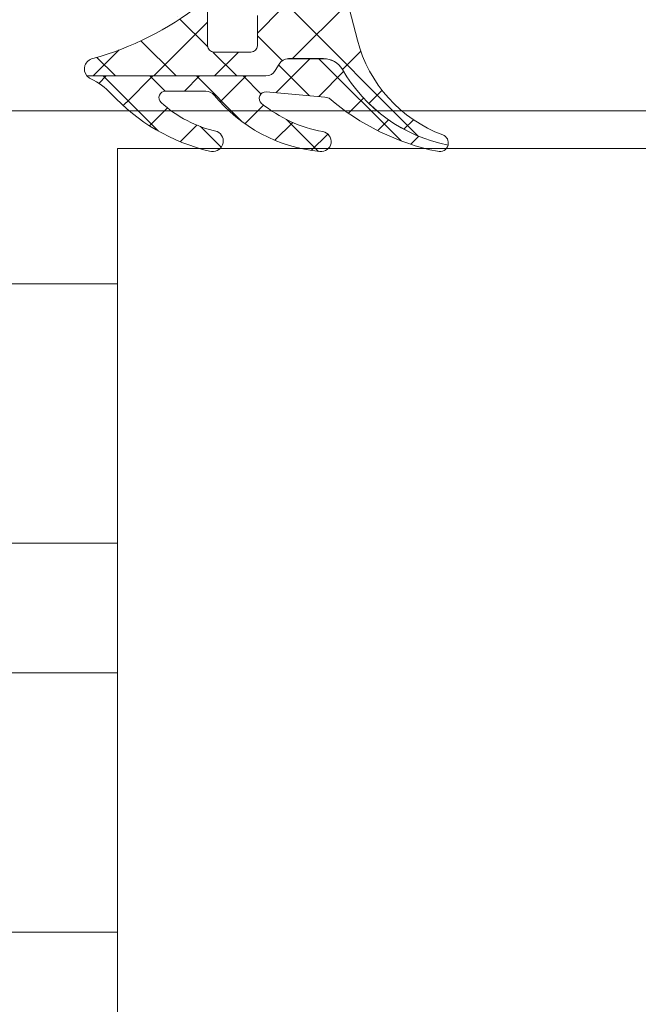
# Model space of a CAD drawing. Header units: millimetres. Extents: x 213386 to 506888, y 183055 to 450952.
# Tile 918 of 1056: x 393340 to 393369, y 342604 to 342649. Entities that reach past the tile are written whole.
import ezdxf

# ---------------------------------------------------------------- set-up
doc = ezdxf.new("R2010")
doc.units = ezdxf.units.MM
doc.layers.add('FASÁDA DETAILNÍ', color=255, linetype='Continuous', lineweight=0)
doc.layers.add('NOVA', color=255, linetype='Continuous', lineweight=0)

# ---------------------------------------------------------------- blocks, each defined once
blk = doc.blocks.new('A$C69D17D4D')
at = {"layer": 'FASÁDA DETAILNÍ'}
h = blk.add_hatch(dxfattribs=at)
h.set_pattern_fill('ANSI37', color=256, scale=0.625, angle=90, style=0)
h.set_pattern_definition([(135, (-4287.5053, 0), (-1.40316502, -1.40316502), []), (225, (-4287.5053, 0), (1.40316502, -1.40316502), [])])
edge = h.paths.add_edge_path()
edge.add_ellipse((-4611.618, 24900.198), major_axis=(-5.039, 0), ratio=1, start_angle=209.7918, end_angle=265.0355, ccw=False)
edge.add_ellipse((-4607.505, 24902.552), major_axis=(-0.3, 0), ratio=1, start_angle=180.0007, end_angle=209.7922, ccw=False)
edge.add_line((-4607.205, 24902.552), (-4607.205, 24902.018))
edge.add_ellipse((-4607.505, 24902.018), major_axis=(-0.3, 0), ratio=1, start_angle=90, end_angle=180.0002, ccw=False)
edge.add_line((-4607.505, 24901.718), (-4609.055, 24901.718))
edge.add_ellipse((-4609.055, 24901.418), major_axis=(-0.3, 0), ratio=1, start_angle=270.0015, end_angle=359.9957)
edge.add_line((-4609.355, 24901.418), (-4609.355, 24900.018))
edge.add_ellipse((-4609.655, 24900.018), major_axis=(-0.3, 0), ratio=1, start_angle=90.0004, end_angle=179.9995, ccw=False)
edge.add_line((-4609.655, 24899.718), (-4611.355, 24899.718))
edge.add_ellipse((-4611.355, 24900.018), major_axis=(-0.3, 0), ratio=1, start_angle=0.0044, end_angle=89.9986, ccw=False)
edge.add_line((-4611.655, 24900.018), (-4611.655, 24901.582))
edge.add_ellipse((-4611.957, 24901.615), major_axis=(-0.303, 0), ratio=1, start_angle=173.7735, end_angle=283.4836)
edge.add_ellipse((-4620.661, 24912.931), major_axis=(-14.001, 0), ratio=1, start_angle=105.3017, end_angle=128.0756, ccw=False)
edge.add_ellipse((-4616.855, 24898.939), major_axis=(-0.5, 0), ratio=1, start_angle=-77.0824, end_angle=39.8066)
edge.add_line((-4617.239, 24898.618), (-4608.956, 24898.618))
edge.add_ellipse((-4608.956, 24899.118), major_axis=(-0.5, 0), ratio=1, start_angle=90.0001, end_angle=150)
edge.add_line((-4608.523, 24898.868), (-4608.35, 24899.168))
edge.add_ellipse((-4607.917, 24898.918), major_axis=(-0.5, 0), ratio=1, start_angle=270.0001, end_angle=330, ccw=False)
edge.add_line((-4607.917, 24899.418), (-4606.287, 24899.418))
edge.add_ellipse((-4606.287, 24898.418), major_axis=(-1, 0), ratio=1, start_angle=210.0503, end_angle=270, ccw=False)
edge.add_ellipse((-4599.103, 24902.574), major_axis=(-7.3, 0), ratio=1, start_angle=30.0504, end_angle=78.7144)
edge.add_ellipse((-4600.918, 24895.518), major_axis=(-0.4, 0), ratio=1, start_angle=165.147, end_angle=249.4982)
edge.add_ellipse((-4598.544, 24901.867), major_axis=(-6.378, 0), ratio=1, start_angle=14.4526, end_angle=69.4981, ccw=False)
edge.add_line((-4604.721, 24900.275), (-4605.084, 24901.686))
edge.add_line((-4605.084, 24901.686), (-4605.294, 24902.549))
edge.add_ellipse((-4610.631, 24901.218), major_axis=(-5.5, 0), ratio=1, start_angle=194, end_angle=270)
edge.add_line((-4610.631, 24906.718), (-4623.049, 24906.718))
edge.add_line((-4623.049, 24906.718), (-4624.412, 24906.43))
edge.add_ellipse((-4624.515, 24906.92), major_axis=(-0.5, 0), ratio=1, start_angle=40.2838, end_angle=101.9153, ccw=False)
edge.add_line((-4624.897, 24906.596), (-4626.47, 24908.453))
edge.add_ellipse((-4627.043, 24907.968), major_axis=(-0.75, 0), ratio=1, start_angle=-139.7163, end_angle=40.2837)
edge.add_line((-4627.615, 24907.483), (-4625.655, 24905.172))
edge.add_ellipse((-4624.893, 24905.818), major_axis=(-1, 0), ratio=1, start_angle=40.2837, end_angle=101.9152)
edge.add_line((-4624.686, 24904.84), (-4622.893, 24905.218))
edge.add_line((-4622.893, 24905.218), (-4611.182, 24905.218))
h = blk.add_hatch(dxfattribs=at)
h.set_pattern_fill('ANSI37', color=256, scale=0.48, angle=90, style=0)
h.set_pattern_definition([(135, (-4287.5053, 0), (-1.07763073, -1.07763073), []), (225, (-4287.5053, 0), (1.07763073, -1.07763073), [])])
edge = h.paths.add_edge_path()
edge.add_arc((-4611.744, 24897.417), 0.5, 39.4073, 89.9999)
edge.add_line((-4611.744, 24897.917), (-4613.606, 24897.917))
edge.add_arc((-4613.606, 24897.617), 0.3, 90.0001, 227.3578)
edge.add_arc((-4610.039, 24901.491), 5.566, 227.3577, 257.809)
edge.add_arc((-4611.422, 24895.607), 0.49, -107.014, 64.8828, ccw=False)
edge.add_arc((-4609.476, 24903.947), 9.052, 222.7933, 256.6566, ccw=False)
edge.add_arc((-4618.321, 24895.759), 3, 42.7933, 65.2451)
edge.add_arc((-4616.855, 24898.938), 0.5, 219.8064, 245.2448, ccw=False)
edge.add_line((-4617.239, 24898.617), (-4608.956, 24898.617))
edge.add_arc((-4608.956, 24899.117), 0.5, 270.0001, 330)
edge.add_line((-4608.523, 24898.867), (-4608.35, 24899.167))
edge.add_arc((-4607.917, 24898.917), 0.5, 90.0001, 150, ccw=False)
edge.add_line((-4607.917, 24899.417), (-4606.287, 24899.417))
edge.add_arc((-4606.287, 24898.417), 1, 30.0503, 90, ccw=False)
edge.add_arc((-4599.103, 24902.573), 7.3, 210.0504, 258.7144)
edge.add_arc((-4600.918, 24895.517), 0.4, 254.9987, 345.147, ccw=False)
edge.add_arc((-4598.791, 24906.037), 11.132, 229.413, 258.4423, ccw=False)
edge.add_line((-4606.034, 24897.583), (-4606.226, 24897.641))
edge.add_line((-4606.226, 24897.641), (-4608.943, 24897.879))
edge.add_arc((-4608.969, 24897.58), 0.3, 84.9976, 230.969)
edge.add_arc((-4605.175, 24902.26), 6.325, 230.969, 259.52)
edge.add_arc((-4606.404, 24895.582), 0.465, -97.5281, 80.292, ccw=False)
edge.add_arc((-4605.754, 24902.338), 7.252, 219.4075, 264.3783, ccw=False)
for p, q in [((-5088.5, 24897), (-2229.5, 24897)), ((-4615.831, 24889), (-5088.5, 24889)), ((-5088.5, 24877), (-4615.831, 24877)), ((-4615.831, 24871), (-5088.5, 24871)), ((-5088.5, 24859), (-4615.831, 24859))]:
    blk.add_line(p, q, dxfattribs=at)
at = {"layer": 'FASÁDA DETAILNÍ', "extrusion": (0, 0, -1)}
for points in [[(4609.355, 24901.418), (4609.355, 24900.018), (4609.355, 24900.018, 0.414209), (4609.655, 24899.718), (4611.355, 24899.718), (4611.355, 24899.718, 0.414184), (4611.655, 24900.018), (4611.655, 24901.582)], [(4612.027, 24901.909, 0.099698), (4616.967, 24899.426, -0.559391), (4617.239, 24898.618), (4608.956, 24898.618), (4608.956, 24898.618, -0.267949), (4608.523, 24898.868), (4608.35, 24899.168), (4608.35, 24899.168, 0.267949), (4607.917, 24899.418), (4606.287, 24899.418), (4606.287, 24899.418, 0.267714), (4605.422, 24898.919, -0.215587), (4600.532, 24895.416, -0.385623), (4600.778, 24895.893, 0.244909), (4604.721, 24900.275), (4605.084, 24901.686)]]:
    blk.add_lwpolyline(points, format="xyb", dxfattribs=at)
at = {"layer": 'FASÁDA DETAILNÍ'}
blk.add_lwpolyline([(-4611.358, 24897.735, 0.224409), (-4611.744, 24897.917), (-4613.606, 24897.917), (-4613.606, 24897.917, 0.683163), (-4613.81, 24897.396, 0.133656), (-4611.214, 24896.05, -0.931673), (-4611.566, 24895.139, -0.148841), (-4616.119, 24897.797, 0.098279), (-4617.064, 24898.483, -0.111454), (-4617.239, 24898.617), (-4608.956, 24898.617), (-4608.956, 24898.617, 0.267949), (-4608.523, 24898.867), (-4608.35, 24899.167), (-4608.35, 24899.167, -0.267949), (-4607.917, 24899.417), (-4606.287, 24899.417), (-4606.287, 24899.417, -0.267714), (-4605.422, 24898.918, 0.215587), (-4600.532, 24895.415, -0.414972), (-4601.022, 24895.131, -0.127346), (-4606.034, 24897.583), (-4606.226, 24897.641), (-4608.943, 24897.879), (-4608.943, 24897.879, 0.739768), (-4609.158, 24897.347, 0.125226), (-4606.326, 24896.041, -0.981156), (-4606.465, 24895.121, -0.19878), (-4611.358, 24897.735)], format="xyb", close=True, dxfattribs=at)
blk.add_lwpolyline([(-4534.86, 24895.254), (-4147.169, 24895.254), (-4147.169, 24851.254), (-4534.86, 24851.254), (-4615.831, 24851.254), (-4615.831, 24895.254)], close=True, dxfattribs=at)

msp = doc.modelspace()

# ---------------------------------------------------------------- block references
at = {"layer": 'NOVA', "ltscale": 300}
msp.add_blockref('A$C69D17D4D', (397960.638, 317748.154), dxfattribs=at)

doc.saveas('drawing.dxf')
